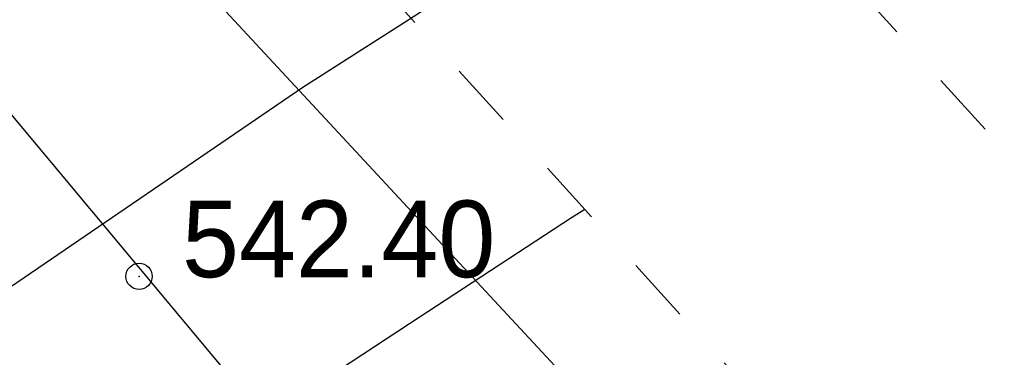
# Model space of a CAD drawing. Extents: x 0 to 362422, y 0 to 4201735.
# Tile 376 of 656: x 360265.84 to 360277.08, y 4200434.22 to 4200438.07. Entities that reach past the tile are written whole.
import ezdxf

# ---------------------------------------------------------------- set-up
doc = ezdxf.new("R2010")
doc.units = 0
doc.header["$LTSCALE"] = 0.5
doc.header["$MEASUREMENT"] = 0
doc.header["$PDMODE"] = 32
doc.header["$PDSIZE"] = 0.3
doc.linetypes.add('CONTI', pattern=[0])
doc.linetypes.add('Д_ТРОТ_ТРУБА', pattern=[3, 1.5, -1.5])
for name, color, linetype in [('(004) Точки рельефа', 7, 'Continuous'), ('(014) Водопровод', 5, 'ИК_Водопровод -------в--------'), ('(025) Дорога', 7, 'Continuous'), ('GORIZDEFAULT', 32, 'CONTI'), ('PI_TTDEFAULT', 5, 'CONTI'), ('SIT_L0', 250, 'CONTI')]:
    doc.layers.add(name, color=color, linetype=linetype)
doc.layers.add('(032) Горизонтали утолщенные', color=32, linetype='Continuous', lineweight=30)
doc.layers.add('.', color=7, linetype='Continuous', lineweight=15)
doc.styles.add('D-431', font='txt')
doc.linetypes.add('ИК_Водопровод -------в--------', pattern='A,9,-0.6,["В",Standard,S=1.2,R=0,X=0,Y=-0.6],-1.2', length=10.8)

# ---------------------------------------------------------------- blocks, each defined once
blk = doc.blocks.new('gergrgrre')
at = {"layer": '(014) Водопровод', "flags": 128}
blk.add_lwpolyline([(360036.438, 4200773.015), (360047.098, 4200750.311), (360089.76, 4200681.101), (360107.619, 4200655.796), (360141.826, 4200594.039), (360149.345, 4200579.998), (360206.507, 4200508.61), (360230.262, 4200479.387), (360306.281, 4200388.525), (360409.154, 4200291.553), (360456.114, 4200244.191), (360490.793, 4200199.337)], dxfattribs=at)
at = {"layer": '(025) Дорога', "linetype": 'Д_ТРОТ_ТРУБА', "flags": 128}
for points in [[(360044.195, 4200796.012), (360041.816, 4200791.773), (360042.358, 4200788.304), (360046.087, 4200780.21), (360059.012, 4200755.887), (360082.266, 4200713.415), (360119.837, 4200651.911), (360154.248, 4200588.273), (360168.952, 4200565.337), (360182.618, 4200547.766), (360213.043, 4200512.044), (360268.283, 4200446.262), (360308.926, 4200401.534), (360387.369, 4200322.593), (360428.116, 4200283.497), (360457.116, 4200256.42), (360464.886, 4200245.444), (360476.507, 4200228.263), (360489.06, 4200214.493), (360499.065, 4200202.984)], [(360034.859, 4200791.392), (360036.733, 4200790.501), (360038.761, 4200786.553), (360042.501, 4200778.433), (360055.492, 4200753.988), (360078.803, 4200711.411), (360116.369, 4200649.915), (360150.8, 4200586.24), (360165.682, 4200563.025), (360179.515, 4200545.24), (360209.989, 4200509.461), (360265.27, 4200443.63), (360306.026, 4200398.778), (360384.565, 4200319.74), (360425.367, 4200280.592), (360454.087, 4200253.775), (360461.596, 4200243.167), (360473.356, 4200225.782), (360486.072, 4200211.833), (360495.233, 4200201.295)]]:
    blk.add_lwpolyline(points, dxfattribs=at)
at = {"layer": '(032) Горизонтали утолщенные', "color": 32}
blk.add_polyline3d([(360264.73, 4200430.93, 542), (360266.55, 4200432.14, 542), (360268.41, 4200433.37, 542), (360270.29, 4200434.6, 542), (360272.14, 4200435.81, 542), (360272.289, 4200435.905, 542)], dxfattribs=at)
at = {"layer": 'GORIZDEFAULT', "color": 32}
blk.add_polyline3d([(360263.94, 4200433.8, 542.5), (360269.07, 4200437.3, 542.5), (360270.28, 4200438.07, 542.5), (360271.68, 4200438.98, 542.5), (360273.21, 4200439.96, 542.5), (360274.78, 4200440.97, 542.5), (360276.3, 4200441.95, 542.5), (360277.71, 4200442.86, 542.5)], dxfattribs=at)
at = {"layer": 'PI_TTDEFAULT', "color": 5}
blk.add_point((360267.2, 4200435.14, 542.4), dxfattribs=at)
at = {"layer": '(004) Точки рельефа', "style": 'D-431'}
blk.add_text('542.40', height=0.875, dxfattribs=at).set_placement((360267.69, 4200435.13))
blk = doc.blocks.new('ееееее')
at = {"layer": 'SIT_L0', "color": 250}
blk.add_line((-288.38, 647.62), (-215.18, 568.38), dxfattribs=at)

msp = doc.modelspace()

# ---------------------------------------------------------------- hatches: boundary and pattern name
at = {"layer": '.', "ltscale": 0.149071}
h = msp.add_hatch(color=256, dxfattribs=at)
h.dxf.hatch_style = 1
h.set_gradient(color1=(255, 255, 255), tint=1)
h.paths.add_polyline_path([(359890.241, 4200063.476), (362234.445, 4200063.476), (362234.349, 4201313.892), (359890.241, 4201328.891)], flags=17)
h.paths.add_polyline_path([(359890.241, 4200063.476), (362234.445, 4200063.476), (362234.445, 4201313.891), (359890.241, 4201328.891)], flags=17)

# ---------------------------------------------------------------- block references
at = {"linetype": 'Continuous'}
msp.add_blockref('gergrgrre', (0, 0), dxfattribs=at)
at = {"color": 0, "rotation": 0.1683458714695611}
msp.add_blockref('ееееее', (360499.456, 4199854.903), dxfattribs=at)

doc.saveas('drawing.dxf')
